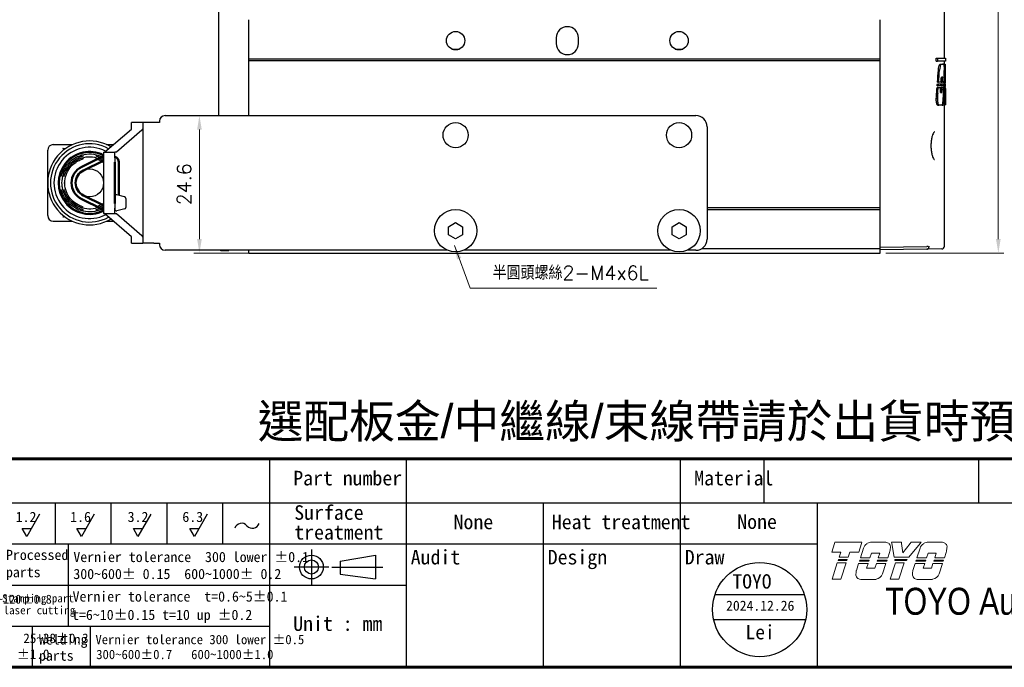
# Model space of a CAD drawing. Header units: millimetres. Extents: x 399 to 6233, y -1870 to 1602.
# Tile 666 of 711: x 5938 to 6114, y 98 to 214. Entities that reach past the tile are written whole.
import ezdxf
from ezdxf.enums import TextEntityAlignment as Align

# ---------------------------------------------------------------- set-up
doc = ezdxf.new("R2010")
doc.units = ezdxf.units.MM
doc.linetypes.add('SLD-實線', pattern=[0])
for name, color, linetype, lineweight in [('AM_0', 7, 'Continuous', 50), ('AM_5', 3, 'Continuous', 25), ('可見 (ISO)', 7, 'Continuous', 25)]:
    doc.layers.add(name, color=color, linetype=linetype, lineweight=lineweight)
doc.layers.add('BORDER', color=7, linetype='Continuous')
doc.layers.add('圖框', color=7, linetype='SLD-實線')
doc.styles.add('SEACAD_arial_ttf', font='arial.ttf', dxfattribs={"height": 0.2})
doc.styles.get("Standard").update_dxf_attribs({"font": 'arial.ttf'})
doc.styles.add('尺寸標註', font='romans.shx', dxfattribs={"bigfont": 'CHINESET.SHX'})
doc.styles.add('標題欄', font='txt')
doc.dimstyles.new('CNS1', dxfattribs={"dimtxt": 2.5, "dimasz": 2.5, "dimexe": 1, "dimexo": 1, "dimgap": 1.5, "dimtad": 1, "dimtoh": 1, "dimdec": 1, "dimdsep": 46, "dimtxsty": '尺寸標註', "dimcen": 0, "dimclrd": 2, "dimclre": 2, "dimclrt": 1, "dimadec": 0, "dimazin": 2, "dimtp": 0.1, "dimtm": 0.1, "dimtfac": 0.71, "dimtdec": 1, "dimtmove": 0, "dimatfit": 0, "dimfxl": 0, "dimlwd": 13, "dimlwe": 13, "dimarcsym": 0})
doc.dimstyles.new('CNS1$0', dxfattribs={"dimtxt": 2.5, "dimasz": 2.5, "dimexe": 1, "dimexo": 1, "dimgap": 1.5, "dimtad": 1, "dimtoh": 1, "dimdec": 1, "dimdsep": 46, "dimtxsty": '尺寸標註', "dimcen": 0, "dimclrd": 2, "dimclre": 2, "dimclrt": 1, "dimadec": 0, "dimazin": 2, "dimtp": 0.1, "dimtm": 0.1, "dimtfac": 0.71, "dimtdec": 1, "dimtmove": 0, "dimatfit": 0, "dimfxl": 0, "dimlwd": 13, "dimlwe": 13, "dimarcsym": 0})

# ---------------------------------------------------------------- blocks, each defined once
blk = doc.blocks.new('A4-英文圖框-橫式')
at = {"layer": 'BORDER', "color": 123, "linetype": 'Continuous', "lineweight": 60, "ltscale": 25.4}
blk.add_line((2151.7, -57.78), (2549.79, -57.78), dxfattribs=at)
at = {"layer": 'BORDER', "color": 60, "linetype": 'Continuous', "ltscale": 25.4}
for p, q in [((2364.21, -57.78), (2364.21, -95.06)), ((2388.73, -65.63), (2388.73, -57.78)), ((2437.78, -65.63), (2437.78, -57.78)), ((2452.78, -65.63), (2452.78, -57.78)), ((2491.17, -65.63), (2491.17, -57.78)), ((2151.7, -65.63), (2549.79, -65.63)), ((2325.82, -65.63), (2325.82, -72.99)), ((2335.82, -65.63), (2335.82, -72.99)), ((2345.82, -65.63), (2345.82, -72.99)), ((2355.82, -65.63), (2355.82, -72.99)), ((2364.21, -65.63), (2364.21, -95.06)), ((2364.22, -65.63), (2364.22, -72.99)), ((2364.22, -65.63), (2364.22, -72.99)), ((2388.73, -95.06), (2388.73, -65.63)), ((2413.26, -95.06), (2413.26, -65.63)), ((2437.78, -95.06), (2437.78, -65.63)), ((2462.31, -95.06), (2462.31, -65.63)), ((2151.7, -72.99), (2364.21, -72.99)), ((2328.19, -72.99), (2328.19, -80.35)), ((2364.21, -72.99), (2462.31, -72.99)), ((2151.7, -80.35), (2364.21, -80.35)), ((2328.19, -80.35), (2328.19, -87.7)), ((2364.21, -80.35), (2388.73, -80.35)), ((2151.7, -87.7), (2364.21, -87.7)), ((2321.74, -87.7), (2321.74, -95.06)), ((2332.11, -87.7), (2332.11, -95.06)), ((2364.21, -95.06), (2549.79, -95.06))]:
    blk.add_line(p, q, dxfattribs=at)
at = {"layer": 'BORDER', "color": 2, "linetype": 'Continuous', "ltscale": 25.4}
for p, q in [((2323.06, -67.68), (2320.77, -71.65)), ((2332.82, -67.68), (2330.53, -71.65)), ((2342.95, -67.68), (2340.66, -71.65)), ((2353.07, -67.68), (2350.78, -71.65)), ((2320.77, -71.65), (2319.94, -70.22)), ((2319.94, -70.22), (2321.59, -70.22)), ((2330.53, -71.65), (2329.7, -70.22)), ((2329.7, -70.22), (2331.35, -70.22)), ((2340.66, -71.65), (2339.84, -70.22)), ((2339.84, -70.22), (2341.48, -70.22)), ((2350.78, -71.65), (2349.96, -70.22)), ((2349.96, -70.22), (2351.61, -70.22))]:
    blk.add_line(p, q, dxfattribs=at)
at = {"layer": 'BORDER', "color": 4, "linetype": 'Continuous', "ltscale": 25.4}
for p, q in [((2371.71, -74.01), (2371.71, -80.23)), ((2374.82, -77.12), (2368.6, -77.12)), ((2375.39, -77.12), (2384.51, -77.12))]:
    blk.add_line(p, q, dxfattribs=at)
at = {"layer": 'BORDER', "color": 7, "linetype": 'Continuous', "ltscale": 25.4}
for p, q in [((2376.83, -76.06), (2383.16, -74.99)), ((2383.16, -74.99), (2383.16, -79.24)), ((2376.83, -76.06), (2376.83, -78.37)), ((2376.83, -78.37), (2383.16, -79.24))]:
    blk.add_line(p, q, dxfattribs=at)
at = {"layer": 'BORDER', "color": 123, "linetype": 'Continuous', "lineweight": 60, "ltscale": 25.4}
blk.add_lwpolyline([(2151.7, 188.79), (2555.09, 188.79), (2555.09, -95.06), (2151.7, -95.06)], close=True, dxfattribs=at)
at = {"layer": 'BORDER', "color": 7, "linetype": 'Continuous', "ltscale": 25.4}
for radius in [2.13, 1.26]:
    blk.add_circle((2371.71, -77.12), radius, dxfattribs=at)
at = {"layer": 'BORDER', "color": 2, "linetype": 'Continuous', "ltscale": 25.4}
for centre, start, end in [((2359.2, -70.55), 39.8056, 162.5792), ((2361.14, -68.94), 219.8056, 342.5792)]:
    blk.add_arc(centre, 1.26, start, end, dxfattribs=at)
at = {"layer": '可見 (ISO)', "lineweight": 5}
for p, q in [((2464.86, -74.45), (2465.34, -72.94)), ((2465.42, -72.7), (2465.34, -72.94)), ((2465.42, -72.7), (2470.26, -72.7)), ((2470.18, -72.94), (2469.69, -74.45)), ((2469.97, -75.48), (2470.53, -73.73)), ((2470.18, -72.94), (2470.26, -72.7)), ((2471.8, -72.7), (2474.55, -72.7)), ((2475.55, -72.7), (2475.59, -72.94)), ((2475.55, -72.7), (2477.31, -72.7)), ((2476.04, -75.35), (2475.59, -72.94)), ((2477.34, -72.94), (2477.31, -72.7)), ((2477.34, -72.94), (2477.59, -74.57)), ((2477.59, -74.57), (2478.86, -72.94)), ((2480.66, -72.94), (2478.67, -75.35)), ((2479.05, -72.7), (2478.86, -72.94)), ((2479.05, -72.7), (2480.86, -72.7)), ((2480.09, -75.48), (2480.65, -73.73)), ((2480.66, -72.94), (2480.86, -72.7)), ((2481.92, -72.7), (2484.68, -72.7)), ((2466.49, -74.45), (2464.86, -74.45)), ((2465.99, -75.96), (2466.06, -75.75)), ((2466.06, -75.75), (2467.62, -75.75)), ((2466.2, -75.35), (2466.49, -74.45)), ((2467.77, -75.35), (2466.2, -75.35)), ((2467.62, -75.75), (2467.55, -75.96)), ((2468.06, -74.45), (2467.77, -75.35)), ((2469.69, -74.45), (2468.06, -74.45)), ((2471.69, -75.48), (2469.97, -75.48)), ((2471.95, -74.66), (2471.69, -75.48)), ((2473.43, -74.66), (2471.95, -74.66)), ((2473.17, -75.48), (2473.43, -74.66)), ((2474.89, -75.48), (2473.17, -75.48)), ((2475.2, -74.5), (2474.89, -75.48)), ((2478.67, -75.35), (2476.04, -75.35)), ((2476.16, -75.96), (2476.12, -75.75)), ((2476.12, -75.75), (2478.35, -75.75)), ((2478.35, -75.75), (2478.18, -75.96)), ((2481.81, -75.48), (2480.09, -75.48)), ((2482.08, -74.66), (2481.81, -75.48)), ((2483.55, -74.66), (2482.08, -74.66)), ((2483.29, -75.48), (2483.55, -74.66)), ((2485.01, -75.48), (2483.29, -75.48)), ((2485.33, -74.5), (2485.01, -75.48)), ((2464.9, -79.28), (2465.84, -76.38)), ((2465.84, -76.38), (2467.4, -76.38)), ((2467.55, -75.96), (2465.99, -75.96)), ((2467.4, -76.38), (2466.47, -79.28)), ((2469.25, -77.77), (2469.66, -76.5)), ((2469.66, -76.5), (2471.36, -76.5)), ((2469.79, -76.08), (2469.86, -75.88)), ((2471.49, -76.08), (2469.79, -76.08)), ((2469.86, -75.88), (2471.56, -75.88)), ((2471.36, -76.5), (2471.09, -77.31)), ((2471.09, -77.31), (2472.57, -77.31)), ((2471.56, -75.88), (2471.49, -76.08)), ((2472.57, -77.31), (2472.83, -76.5)), ((2472.83, -76.5), (2474.53, -76.5)), ((2472.99, -76.08), (2473.06, -75.88)), ((2474.69, -76.08), (2472.99, -76.08)), ((2473.06, -75.88), (2474.76, -75.88)), ((2474.53, -76.5), (2473.94, -78.35)), ((2474.76, -75.88), (2474.69, -76.08)), ((2475.3, -79.28), (2476.23, -76.38)), ((2478.18, -75.96), (2476.16, -75.96)), ((2476.23, -76.38), (2477.8, -76.38)), ((2477.8, -76.38), (2476.87, -79.28)), ((2479.37, -77.77), (2479.78, -76.5)), ((2479.78, -76.5), (2481.48, -76.5)), ((2479.92, -76.08), (2479.98, -75.88)), ((2481.61, -76.08), (2479.92, -76.08)), ((2479.98, -75.88), (2481.68, -75.88)), ((2481.48, -76.5), (2481.22, -77.31)), ((2481.22, -77.31), (2482.69, -77.31)), ((2481.68, -75.88), (2481.61, -76.08)), ((2482.69, -77.31), (2482.95, -76.5)), ((2482.95, -76.5), (2484.65, -76.5)), ((2483.11, -76.08), (2483.18, -75.88)), ((2484.81, -76.08), (2483.11, -76.08)), ((2483.18, -75.88), (2484.88, -75.88)), ((2484.65, -76.5), (2484.06, -78.35)), ((2484.88, -75.88), (2484.81, -76.08)), ((2466.47, -79.28), (2464.9, -79.28)), ((2476.87, -79.28), (2475.3, -79.28)), ((2472.78, -79.33), (2470.03, -79.33)), ((2482.91, -79.33), (2480.15, -79.33))]:
    blk.add_line(p, q, dxfattribs=at)
for centre, radius, start, end in [((2471.99, -74.24), 1.55, 123.3001, 160.8894), ((2474.52, -73.55), 0.85, 349.7215, 45.5037), ((2469.75, -73.08), 5.64, 345.4024, 353.6243), ((2482.12, -74.24), 1.55, 123.3001, 160.8894), ((2484.64, -73.55), 0.85, 349.7215, 45.5037), ((2479.87, -73.08), 5.64, 345.4024, 353.6243), ((2470.02, -78.48), 0.85, 172.7215, 270.3361), ((2474.81, -78.7), 5.64, 170.4732, 176.6243), ((2472.48, -77.8), 1.55, 281.1769, 339.4117), ((2484.93, -78.7), 5.64, 170.4732, 176.6243), ((2480.15, -78.48), 0.85, 172.7215, 270.3361), ((2482.61, -77.8), 1.55, 281.1769, 339.4117)]:
    blk.add_arc(centre, radius, start, end, dxfattribs=at)
for points, knots in [([(2471.14, -72.94), (2471.22, -72.89), (2471.31, -72.84), (2471.53, -72.75), (2471.66, -72.72), (2471.8, -72.7)], [0.7632588, 0.7632588, 0.7632588, 0.7632588, 0.8183582, 0.8183582, 0.8969132, 0.8969132, 0.8969132, 0.8969132]), ([(2475.11, -72.94), (2475.04, -72.87), (2474.94, -72.81), (2474.75, -72.73), (2474.65, -72.71), (2474.55, -72.7)], [0.3846511, 0.3846511, 0.3846511, 0.3846511, 0.4469665, 0.4469665, 0.5029651, 0.5029651, 0.5029651, 0.5029651]), ([(2481.26, -72.94), (2481.34, -72.89), (2481.43, -72.84), (2481.65, -72.75), (2481.79, -72.72), (2481.92, -72.7)], [0.7632591, 0.7632591, 0.7632591, 0.7632591, 0.8183584, 0.8183584, 0.8969135, 0.8969135, 0.8969135, 0.8969135]), ([(2485.23, -72.94), (2485.16, -72.87), (2485.06, -72.81), (2484.87, -72.73), (2484.77, -72.71), (2484.68, -72.7)], [0.3846512, 0.3846512, 0.3846512, 0.3846512, 0.4469719, 0.4469719, 0.5029651, 0.5029651, 0.5029651, 0.5029651])]:
    blk.add_open_spline(points, degree=3, knots=knots, dxfattribs=at)
at = {"layer": 'BORDER', "color": 7, "linetype": 'Continuous', "ltscale": 25.4, "style": 'SEACAD_arial_ttf', "width": 0.8}
blk.add_text('TOYO Automation Co., Ltd.', height=4.8353, dxfattribs=at).set_placement((2474.42, -80.83), align=Align.TOP_LEFT)
at = {"layer": '圖框', "style": '標題欄'}
for s, height, p in [('Part number', 2.6053, (2368.46, -59.91)), (' Material', 2.605, (2438.46, -59.91)), ('Surface', 2.605, (2368.64, -66.07)), ('1.2', 1.824, (2318.77, -67.24)), ('1.6', 1.824, (2328.53, -67.24)), ('3.2', 1.824, (2338.81, -67.24)), ('6.3', 1.824, (2348.61, -67.24)), ('Heat treatment', 2.6053, (2414.74, -67.75)), ('treatment', 2.605, (2368.64, -69.6)), ('Processed', 1.824, (2317.04, -74.04)), ('Audit', 2.605, (2389.49, -74.05)), ('Design', 2.605, (2414.01, -74.05)), ('Vernier tolerance  300 lower %%P0.1', 1.8237, (2329.1, -74.41)), ('Draw', 2.605, (2438.54, -74.05)), ('parts', 1.824, (2317.04, -77.12)), ('300~600%%P 0.15  600~1000%%P 0.2', 1.8237, (2329.1, -77.45)), ('Vernier tolerance 6 lower %%P0.3  6~30%%P0.5  30~120%%P0.8', 1.6062, (2265.15, -82.07)), ('Stamping part', 1.4514, (2316.36, -81.99)), ('Vernier tolerance  t=0.6~5%%P0.1', 1.8237, (2328.96, -81.48)), ('laser cutting', 1.4514, (2316.61, -84.12)), ('t=6~10%%P0.15 t=10 up %%P0.2', 1.8237, (2328.87, -84.76)), ('Unit : mm', 2.605, (2368.45, -85.94)), ('Vernier tolerance 10 lower %%P0.2  10~25%%P0.25  25~38%%P0.3', 1.7169, (2265.25, -89.01)), ('Welding', 1.824, (2322.95, -89.17)), ('Vernier tolerance 300 lower %%P0.5  ', 1.6654, (2333.05, -89.26)), ('38~50%%P0.5  50~100%%P0.6  100~180%%P0.8  180 up %%P1.0', 1.7169, (2265.25, -91.86)), ('parts', 1.824, (2322.95, -92.06)), ('300~600%%P0.7   600~1000%%P1.0', 1.6654, (2333.19, -91.93))]:
    blk.add_text(s, height=height, dxfattribs=at).set_placement(p, align=Align.TOP_LEFT)
blk = doc.blocks.new('*D357')
at = {"layer": 'AM_5', "color": 2, "lineweight": 13}
for p, q in [((6066.06, 272.84), (6114.04, 272.84)), ((6113.04, 270.34), (6113.04, 174.84)), ((6092.9, 172.34), (6114.04, 172.34))]:
    blk.add_line(p, q, dxfattribs=at)
at = {"layer": 'AM_5', "color": 2, "lineweight": -2}
for points in [[(6112.62, 270.34), (6113.46, 270.34), (6113.04, 272.84)], [(6112.62, 174.84), (6113.46, 174.84), (6113.04, 172.34)]]:
    blk.add_solid(points, dxfattribs=at)
at = {"layer": 'Defpoints', "color": 0, "lineweight": -2}
for p in [(6065.06, 272.84), (6091.9, 172.34), (6113.04, 172.34)]:
    blk.add_point(p, dxfattribs=at)
at = {"layer": 'AM_5', "color": 1, "insert": (6110.29, 222.59), "char_height": 2.5, "attachment_point": 5, "rotation": 90, "style": '尺寸標註'}
blk.add_mtext('100.5', dxfattribs=at)
blk = doc.blocks.new('*D358')
at = {"layer": 'AM_5', "color": 2, "lineweight": 13}
for p, q in [((5972.45, 196.94), (5969.04, 196.94)), ((5970.04, 194.44), (5970.04, 174.84)), ((5979.04, 172.34), (5969.04, 172.34))]:
    blk.add_line(p, q, dxfattribs=at)
at = {"layer": 'AM_5', "color": 2, "lineweight": -2}
for points in [[(5969.63, 194.44), (5970.46, 194.44), (5970.04, 196.94)], [(5969.63, 174.84), (5970.46, 174.84), (5970.04, 172.34)]]:
    blk.add_solid(points, dxfattribs=at)
at = {"layer": 'Defpoints', "color": 0, "lineweight": -2}
for p in [(5973.45, 196.94), (5970.04, 172.34), (5980.04, 172.34)]:
    blk.add_point(p, dxfattribs=at)
at = {"layer": 'AM_5', "color": 1, "insert": (5967.29, 184.64), "char_height": 2.5, "attachment_point": 5, "rotation": 90, "style": '尺寸標註'}
blk.add_mtext('24.6', dxfattribs=at)

msp = doc.modelspace()

# ---------------------------------------------------------------- linework, layer by layer
for p, q in [((5954.89, 182.458), (5954.89, 180.168)), ((5954.89, 182.415), (5954.89, 180.211)), ((5956.649, 182.407), (5955.249, 182.752)), ((5956.89, 182.113), (5956.89, 180.513)), ((5956.674, 180.225), (5955.274, 179.88))]:
    msp.add_line(p, q)
at = {"color": 1}
for p, q in [((6062.339, 111.245), (6078.309, 111.245)), ((6062.085, 106.785), (6078.563, 106.785))]:
    msp.add_line(p, q, dxfattribs=at)
msp.add_circle((6070.324, 108.553), 8.427, dxfattribs=at)
for centre, start, end in [((5955.19, 182.458), 78.69007, 180), ((5956.59, 182.113), 0, 78.69007), ((5955.19, 180.168), 180, 286.32064), ((5956.59, 180.513), 286.32064, 0)]:
    msp.add_arc(centre, 0.3, start, end)
at = {"layer": 'AM_0'}
for p, q in [((5952.574, 189.536), (5948.971, 187.784)), ((5952.827, 188.858), (5949.285, 187.137)), ((5954.889, 182.663), (5954.889, 188.588)), ((5955.609, 182.663), (5955.609, 188.588)), ((5954.889, 181.188), (5954.889, 188.445)), ((5952.512, 180.271), (5948.971, 181.992)), ((5952.827, 180.918), (5949.285, 182.64)), ((5954.89, 180.888), (5954.889, 180.888)), ((5954.889, 180.168), (5954.89, 180.168))]:
    msp.add_line(p, q, dxfattribs=at)
for centre, radius, start, end in [((5952.958, 188.588), 1.02, 93.88182, 115.92463), ((5952.958, 188.588), 0.3, 103.30741, 115.92463), ((5954.589, 188.588), 1.02, 0, 72.89536), ((5950.378, 184.888), 3.22, 115.92463, 244.07537), ((5950.378, 184.888), 2.5, 115.92463, 244.07537), ((5952.958, 181.188), 1.02, 244.07537, 266.11818), ((5952.958, 181.188), 0.3, 244.07537, 256.69259)]:
    msp.add_arc(centre, radius, start, end, dxfattribs=at)
at = {"layer": '可見 (ISO)'}
for p, q in [((5973.448, 232.174), (5973.448, 196.938)), ((6103.398, 207.195), (6103.398, 231.896)), ((5978.898, 207.088), (5978.898, 214.088)), ((6091.898, 207.088), (6091.898, 214.088)), ((6033.898, 210.838), (6033.898, 209.838)), ((6037.898, 209.838), (6037.898, 210.838)), ((5978.898, 206.788), (5978.898, 207.088)), ((5978.898, 207.088), (6091.898, 207.088)), ((5978.898, 196.938), (5978.898, 206.788)), ((5978.898, 206.788), (6091.898, 206.788)), ((6091.898, 206.788), (6091.898, 207.088)), ((6091.898, 180.46), (6091.898, 206.788)), ((6101.933, 207.221), (6102.14, 207.217)), ((6101.933, 206.659), (6101.933, 207.221)), ((6101.933, 206.659), (6102.14, 206.662)), ((6102.14, 207.217), (6103.598, 207.192)), ((6102.14, 207.217), (6102.14, 206.662)), ((6103.598, 206.688), (6102.14, 206.662)), ((6103.398, 206.074), (6103.398, 206.684)), ((6103.598, 207.192), (6103.598, 206.688)), ((6102.31, 205.035), (6102.516, 205.033)), ((6102.582, 206.142), (6102.786, 206.138)), ((6102.786, 206.138), (6103.254, 206.13)), ((6103.255, 206.13), (6103.054, 206.134)), ((6103.35, 206.075), (6103.55, 206.071)), ((6103.398, 206.128), (6103.537, 206.125)), ((6103.55, 206.071), (6103.598, 206.071)), ((6102.153, 202.924), (6102.36, 202.927)), ((6102.787, 202.935), (6102.36, 202.927)), ((6102.837, 202.936), (6103.04, 202.939)), ((6103.084, 203.819), (6102.841, 203.815)), ((6103.308, 202.944), (6103.04, 202.939)), ((6103.29, 202.806), (6103.49, 202.81)), ((6103.398, 202.476), (6103.398, 202.808)), ((6103.579, 202.811), (6103.49, 202.81)), ((6103.581, 202.949), (6103.597, 202.949)), ((6102.072, 201.979), (6102.279, 201.976)), ((6102.093, 202.243), (6102.3, 202.247)), ((6102.124, 202.635), (6102.331, 202.632)), ((6102.279, 201.976), (6102.727, 201.968)), ((6102.74, 202.255), (6102.3, 202.247)), ((6102.331, 202.632), (6102.763, 202.624)), ((6102.67, 201.082), (6102.941, 201.077)), ((6102.786, 201.967), (6102.989, 201.963)), ((6102.801, 202.256), (6103.005, 202.259)), ((6102.821, 202.623), (6103.024, 202.619)), ((6102.989, 201.963), (6103.273, 201.959)), ((6103.282, 202.264), (6103.005, 202.259)), ((6103.024, 202.619), (6103.295, 202.615)), ((6103.241, 202.126), (6103.442, 202.13)), ((6103.268, 201.821), (6103.421, 201.819)), ((6103.29, 202.477), (6103.465, 202.474)), ((6103.398, 202.613), (6103.598, 202.609)), ((6103.398, 201.819), (6103.398, 202.129)), ((6103.398, 201.956), (6103.598, 201.953)), ((6103.421, 201.819), (6103.585, 201.816)), ((6103.583, 202.132), (6103.442, 202.13)), ((6103.465, 202.474), (6103.582, 202.472)), ((6103.583, 202.269), (6103.598, 202.27)), ((6103.598, 201.802), (6103.598, 198.964)), ((6101.939, 199.984), (6102.147, 199.984)), ((6101.981, 200.857), (6102.188, 200.856)), ((6103.589, 200.849), (6103.597, 200.849)), ((6103.592, 199.98), (6103.596, 199.98)), ((6102.174, 198.806), (6102.379, 198.809)), ((6102.978, 198.82), (6102.379, 198.809)), ((6102.978, 198.82), (6103.134, 198.822)), ((6103.388, 198.827), (6103.134, 198.822)), ((6103.388, 198.827), (6103.526, 198.829)), ((6103.398, 173.58), (6103.398, 198.827)), ((6103.595, 198.831), (6103.526, 198.829)), ((6103.595, 198.831), (6103.596, 198.831)), ((5959.898, 195.69), (5957.898, 195.69)), ((5957.898, 194.58), (5957.898, 195.69)), ((5961.898, 195.69), (5959.898, 195.69)), ((5959.898, 195.69), (5959.898, 194.58)), ((5962.898, 195.69), (5961.898, 195.69)), ((5962.898, 195.938), (5962.898, 195.69)), ((5963.898, 196.938), (6058.898, 196.938)), ((5953.039, 190.388), (5957.868, 194.527)), ((5959.748, 194.313), (5955.168, 190.388)), ((5959.898, 194.58), (5959.898, 175.196)), ((6060.898, 194.938), (6060.898, 174.838)), ((5942.878, 188.084), (5942.878, 190.738)), ((5943.878, 191.738), (5947.324, 191.738)), ((5952.889, 190.388), (5954.889, 190.388)), ((5952.889, 190.388), (5952.889, 189.388)), ((5953.432, 191.738), (5954.615, 191.738)), ((5954.889, 189.388), (5954.889, 190.388)), ((5954.919, 190.388), (5954.889, 190.388)), ((5955.168, 190.388), (5954.919, 190.388)), ((5949.194, 189.593), (5949.194, 189.593)), ((5951.503, 189.737), (5951.503, 189.737)), ((5951.514, 189.221), (5951.514, 189.221)), ((5951.563, 189.593), (5951.563, 189.593)), ((5952.889, 189.388), (5952.889, 180.388)), ((5954.889, 189.388), (5954.889, 180.388)), ((5942.878, 184.888), (5942.878, 188.084)), ((5945.433, 186.138), (5945.433, 186.138)), ((5945.799, 186.082), (5945.799, 186.082)), ((5945.279, 184.888), (5945.442, 184.888)), ((5945.433, 183.638), (5945.433, 183.638)), ((5945.779, 184.888), (5945.941, 184.888)), ((5945.941, 184.888), (5945.941, 184.888)), ((5942.878, 179.038), (5942.878, 181.693)), ((5949.194, 180.184), (5949.194, 180.184)), ((5949.243, 180.556), (5949.243, 180.556)), ((5949.254, 180.041), (5949.254, 180.041)), ((5951.563, 180.184), (5951.563, 180.184)), ((5952.889, 180.388), (5952.889, 179.388)), ((5954.889, 179.388), (5954.889, 180.388)), ((6060.898, 180.46), (6091.898, 180.46)), ((6060.898, 180.16), (6091.898, 180.16)), ((6091.898, 180.16), (6091.898, 180.46)), ((6091.898, 173.16), (6091.898, 180.16)), ((5943.878, 178.038), (5947.324, 178.038)), ((5952.889, 179.388), (5954.889, 179.388)), ((5957.868, 175.25), (5953.039, 179.388)), ((5953.432, 178.038), (5954.615, 178.038)), ((5954.889, 179.388), (5954.919, 179.388)), ((5954.919, 179.388), (5955.168, 179.388)), ((5955.168, 179.388), (5959.748, 175.463)), ((6014.648, 177.06), (6015.898, 177.782)), ((6014.648, 175.617), (6014.648, 177.06)), ((6015.898, 177.782), (6017.148, 177.06)), ((6017.148, 177.06), (6017.148, 175.617)), ((6054.648, 177.06), (6055.898, 177.782)), ((6054.648, 175.617), (6054.648, 177.06)), ((6055.898, 177.782), (6057.148, 177.06)), ((6057.148, 177.06), (6057.148, 175.617)), ((5957.898, 174.086), (5957.898, 175.196)), ((5959.898, 175.196), (5959.898, 174.086)), ((6015.898, 174.895), (6014.648, 175.617)), ((6017.148, 175.617), (6015.898, 174.895)), ((6055.898, 174.895), (6054.648, 175.617)), ((6057.148, 175.617), (6055.898, 174.895)), ((5957.898, 174.086), (5959.898, 174.086)), ((5961.898, 174.086), (5959.898, 174.086)), ((5961.898, 174.086), (5962.898, 174.086)), ((5962.898, 174.086), (5962.898, 173.838)), ((6014.418, 172.838), (5963.898, 172.838)), ((5973.957, 172.802), (5975.289, 172.825)), ((5976.034, 172.838), (5975.289, 172.825)), ((5978.898, 172.338), (5978.898, 172.838)), ((6054.418, 172.838), (6017.378, 172.838)), ((6058.898, 172.838), (6057.378, 172.838)), ((6059.987, 173.16), (6091.898, 173.16)), ((6091.898, 173.388), (6100.24, 173.534)), ((6091.898, 172.338), (6091.898, 173.16)), ((6100.24, 173.034), (6091.898, 172.888)), ((6102.907, 173.08), (6100.24, 173.034)), ((5978.898, 172.338), (6091.898, 172.338))]:
    msp.add_line(p, q, dxfattribs=at)
for centre, radius in [((6015.898, 210.338), 1.65), ((6055.898, 210.338), 1.65), ((6015.898, 193.438), 2.25), ((6055.898, 193.438), 2.25), ((5950.378, 184.888), 2.5), ((6015.898, 176.338), 3.8), ((6055.898, 176.338), 3.8)]:
    msp.add_circle(centre, radius, dxfattribs=at)
for centre, radius, start, end in [((6035.898, 210.838), 2, 0, 180), ((6035.898, 209.838), 2, 180, 0), ((5963.898, 195.938), 1, 90, 180), ((6058.898, 194.938), 2, 0, 90), ((5950.378, 184.888), 7.5, 59.6197, 300.3803), ((5943.878, 190.738), 1, 90, 180), ((5950.378, 184.888), 7, 61.03673, 298.96327), ((5950.378, 184.888), 6.375, 63.14492, 296.85508), ((5950.378, 184.888), 5.625, 63.49488, 296.50512), ((5950.378, 184.888), 5.5, 62.84363, 297.15637), ((5950.378, 184.888), 5.45, 62.57366, 297.42634), ((5943.878, 179.038), 1, 180, 270), ((6058.898, 174.838), 2, 270, 0), ((5963.898, 173.838), 1, 180, 270), ((5973.948, 173.302), 0.5, 248.02499, 271), ((6102.898, 173.58), 0.5, 271, 0)]:
    msp.add_arc(centre, radius, start, end, dxfattribs=at)
for centre, major_axis, ratio, start_param, end_param in [((5653.846, 236.584), (448.848, -25.582), 0.9518055, 6.2642646, 6.269211), ((5651.749, 236.6), (451.143, -25.713), 0.9518055, 6.2646368, 6.2695467), ((5619.341, 215.148), (483.347, -27.549), 0.9518055, 0.0393822, 0.0401218), ((5617.391, 215.149), (485.493, -27.671), 0.9518055, 0.0331525, 0.0402002), ((5613.615, 204.309), (489.264, 27.886), 0.9518055, 6.220164, 6.2271504), ((5639.373, 226.275), (463.541, 26.206), 0.9509983, 6.1709308, 6.1729261), ((5642.346, 226.865), (460.377, -26.027), 0.9509983, 0.0047919, 0.0068007), ((5640.361, 226.87), (462.559, -26.151), 0.9509983, 0.0050445, 0.0070438), ((5619.341, 215.148), (483.347, -27.549), 0.9518055, 0.0330276, 0.0333259), ((5618.883, 216.294), (484.002, 27.586), 0.9518055, 6.1944423, 6.1975194), ((5613.61, 204.329), (489.269, -27.886), 0.9518055, 0.056853, 0.0597896), ((5659.864, 236.22), (442.823, -25.239), 0.9518055, 6.2591446, 6.2618121), ((6057.646, 238.182), (0.939, -140.965), 0.3244934, 1.3108457, 1.3137183), ((5657.75, 236.24), (445.134, -25.371), 0.9518055, 6.2595327, 6.2621801), ((6057.65, 238.179), (0.942, -141.575), 0.3244814, 1.3120323, 1.3148391), ((5634.753, 226.345), (468.136, 26.682), 0.9518055, 6.166747, 6.1687355), ((5637.866, 226.927), (464.835, -26.494), 0.9518055, 0.0014634, 0.0034665), ((6057.66, 226.934), (-0.944, -141.56), 0.3244486, 1.3977275, 1.400376), ((6057.645, 227.506), (0.939, -140.968), 0.3244996, 1.3885418, 1.3911888), ((5635.843, 226.933), (467.055, -26.62), 0.9518055, 0.0017179, 0.0037115), ((6057.649, 227.504), (0.942, -141.578), 0.3244867, 1.3893688, 1.3919531), ((6057.648, 207.946), (3.277, -55.497), 0.8258607, 1.35713, 1.4115738), ((5621.266, 216.155), (481.621, 27.45), 0.9518055, 6.1881585, 6.1924571), ((5991.23, 207.946), (112.142, -3.079), 0.7718093, 6.251493, 6.2530846), ((6057.644, 216.266), (-0.942, -141.585), 0.3245038, 1.4739034, 1.4763909), ((6057.648, 207.982), (3.21, -55.748), 0.8222369, 1.4184305, 1.4246401), ((6057.611, 200.432), (-0.855, 223.309), 0.2058993, 4.719215, 4.7207387), ((4742.549, 200.232), (1355.156, -128.728), 0.9828225, 0.0953049, 0.0975359), ((6057.648, 204.421), (0.94, -142.854), 0.3215892, 1.5436738, 1.5514016), ((6057.648, 204.4), (0.942, -141.578), 0.3244874, 1.5535872, 1.555987), ((5982.86, 203.137), (120.708, 3.42), 0.7876167, 6.2019079, 6.2223186), ((4097.108, 176.734), (1993.466, 230.921), 0.9884314, 6.1776604, 6.1786373), ((5957.398, 194.58), (0.5, 0), 0.3119476, 5.9341195, 6.2831853), ((5957.398, 194.58), (-2.5, 0), 0.3119476, 2.7925268, 3.1415927), ((5957.398, 175.196), (-0.5, 0), 0.3119476, 3.1415927, 3.4906585), ((5957.398, 175.196), (2.5, 0), 0.3119476, 0, 0.3490659), ((6100.232, 173.034), (-0.355, -0.365), 0.9656926, 3.0494191, 3.9139005), ((6100.23, 173.532), (-0.411, -0.41), 0.7015402, 1.8431816, 2.186584)]:
    msp.add_ellipse(centre, major_axis=major_axis, ratio=ratio, start_param=start_param, end_param=end_param, dxfattribs=at)
for points in [[(6015.211, 208.838), (6015.898, 208.838), (6016.586, 208.838)], [(6055.211, 208.838), (6055.898, 208.838), (6056.586, 208.838)]]:
    msp.add_rational_spline(points, [3.64171346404, 4.00588481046, 3.64171346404], degree=2, dxfattribs=at)
for points, knots in [([(6102.31, 205.035), (6102.312, 205.053), (6102.313, 205.071), (6102.335, 205.305), (6102.364, 205.502), (6102.431, 205.814), (6102.472, 205.95), (6102.537, 206.086), (6102.56, 206.119), (6102.582, 206.142)], [0.0607615, 0.0607615, 0.0607615, 0.0607615, 0.066323, 0.066323, 0.13264601, 0.13264601, 0.20024195, 0.20024195, 0.23464923, 0.23464923, 0.23464923, 0.23464923]), ([(6102.786, 206.138), (6102.764, 206.116), (6102.741, 206.082), (6102.676, 205.947), (6102.635, 205.811), (6102.569, 205.499), (6102.54, 205.303), (6102.519, 205.07), (6102.517, 205.052), (6102.516, 205.033)], [-0.76669311, -0.76669311, -0.76669311, -0.76669311, -0.73239645, -0.73239645, -0.66495026, -0.66495026, -0.5987622, -0.5987622, -0.59321868, -0.59321868, -0.59321868, -0.59321868]), ([(6103.254, 206.13), (6103.255, 206.13), (6103.255, 206.13), (6103.27, 206.13), (6103.286, 206.105), (6103.314, 206.004), (6103.326, 205.928), (6103.345, 205.753), (6103.352, 205.643), (6103.363, 205.401), (6103.365, 205.269), (6103.365, 205.146), (6103.365, 205.106), (6103.365, 205.065), (6103.364, 205.024)], [0.44629876, 0.44629876, 0.44629876, 0.44629876, 0.44686073, 0.44686073, 0.48415741, 0.48415741, 0.52145409, 0.52145409, 0.55843519, 0.55843519, 0.5954163, 0.5954163, 0.5954163, 0.60745021, 0.60745021, 0.60745021, 0.60745021]), ([(6102.174, 198.806), (6102.147, 198.811), (6102.118, 198.835), (6102.061, 198.932), (6102.033, 199.01), (6101.988, 199.189), (6101.968, 199.301), (6101.942, 199.547), (6101.935, 199.681), (6101.935, 199.808), (6101.935, 199.866), (6101.937, 199.925), (6101.939, 199.984)], [0.46351097, 0.46351097, 0.46351097, 0.46351097, 0.49796606, 0.49796606, 0.53697547, 0.53697547, 0.57485961, 0.57485961, 0.61274376, 0.61274376, 0.61274376, 0.63009559, 0.63009559, 0.63009559, 0.63009559]), ([(6102.147, 199.984), (6102.144, 199.925), (6102.143, 199.865), (6102.143, 199.682), (6102.149, 199.548), (6102.175, 199.303), (6102.195, 199.191), (6102.239, 199.013), (6102.268, 198.935), (6102.324, 198.839), (6102.353, 198.814), (6102.379, 198.809)], [-0.3225381, -0.3225381, -0.3225381, -0.3225381, -0.30523769, -0.30523769, -0.26748945, -0.26748945, -0.22974121, -0.22974121, -0.19088253, -0.19088253, -0.15656887, -0.15656887, -0.15656887, -0.15656887]), ([(6102.978, 198.82), (6103.003, 198.84), (6103.028, 198.88), (6103.085, 199.031), (6103.114, 199.167), (6103.158, 199.479), (6103.176, 199.674), (6103.19, 199.921), (6103.192, 199.953), (6103.193, 199.986)], [-0.24346486, -0.24346486, -0.24346486, -0.24346486, -0.19813155, -0.19813155, -0.13141851, -0.13141851, -0.06570926, -0.06570926, -0.05599622, -0.05599622, -0.05599622, -0.05599622]), ([(6103.596, 199.98), (6103.596, 199.922), (6103.596, 199.864), (6103.596, 199.685), (6103.596, 199.554), (6103.597, 199.313), (6103.598, 199.203), (6103.598, 199.029), (6103.598, 198.954), (6103.598, 198.86), (6103.597, 198.836), (6103.596, 198.831)], [-0.31172057, -0.31172057, -0.31172057, -0.31172057, -0.2948045, -0.2948045, -0.2579612, -0.2579612, -0.2211179, -0.2211179, -0.18427293, -0.18427293, -0.15180652, -0.15180652, -0.15180652, -0.15180652]), ([(6101.593, 194.003), (6101.593, 194.003), (6101.576, 194.001), (6101.492, 193.928), (6101.422, 193.833), (6101.3, 193.58), (6101.243, 193.429), (6101.138, 193.06), (6101.089, 192.831), (6101.016, 192.341), (6100.992, 192.073), (6100.98, 191.739), (6100.979, 191.673), (6100.978, 191.56), (6100.978, 191.511), (6100.98, 191.315), (6100.986, 191.168), (6101.003, 190.91), (6101.014, 190.798), (6101.026, 190.689)], [0.00219978, 0.00219978, 0.00219978, 0.00219978, 0.06504522, 0.06504522, 0.14906437, 0.14906437, 0.22203678, 0.22203678, 0.30383275, 0.30383275, 0.38517008, 0.38517008, 0.40471341, 0.40471341, 0.41936575, 0.41936575, 0.46348354, 0.46348354, 0.49838754, 0.49838754, 0.49838754, 0.49838754]), ([(5946.106, 191.053), (5946.039, 191.006), (5945.961, 190.98), (5945.802, 190.973), (5945.724, 190.986), (5945.633, 191.019), (5945.621, 191.024), (5945.61, 191.028)], [-0.070670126, -0.070670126, -0.070670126, -0.070670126, -0.032952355, -0.032952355, 0, 0, 0.004719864, 0.004719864, 0.004719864, 0.004719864]), ([(6101.026, 190.689), (6101.056, 190.437), (6101.098, 190.197), (6101.2, 189.781), (6101.26, 189.598), (6101.386, 189.307), (6101.455, 189.197), (6101.562, 189.079), (6101.593, 189.074), (6101.593, 189.074)], [0, 0, 0, 0, 0.08090816, 0.08090816, 0.16135105, 0.16135105, 0.24377259, 0.24377259, 0.32297478, 0.32297478, 0.32297478, 0.32297478]), ([(5945.442, 184.889), (5945.442, 185.419), (5945.531, 185.957), (5945.871, 186.967), (5946.129, 187.452), (5946.778, 188.303), (5947.177, 188.68), (5947.857, 189.138), (5948.106, 189.277), (5948.365, 189.393)], [0, 0, 0, 0, 0.15921259, 0.15921259, 0.31979624, 0.31979624, 0.48036655, 0.48036655, 0.56547947, 0.56547947, 0.56547947, 0.56547947]), ([(5945.62, 186.955), (5945.843, 187.465), (5946.152, 187.946), (5946.902, 188.777), (5947.353, 189.137), (5948.335, 189.686), (5948.877, 189.882), (5949.983, 190.087), (5950.56, 190.099), (5951.674, 189.939), (5952.224, 189.765), (5952.781, 189.483), (5952.835, 189.454), (5952.889, 189.425)], [0, 0, 0, 0, 0.16707799, 0.16707799, 0.33577245, 0.33577245, 0.50445121, 0.50445121, 0.67316364, 0.67316364, 0.84189302, 0.84189302, 0.86028497, 0.86028497, 0.86028497, 0.86028497]), ([(5945.941, 184.888), (5945.941, 185.365), (5946.021, 185.849), (5946.327, 186.757), (5946.558, 187.193), (5947.142, 187.959), (5947.501, 188.298), (5948.044, 188.663), (5948.194, 188.752), (5948.348, 188.831)], [0, 0, 0, 0, 0.14320104, 0.14320104, 0.28755049, 0.28755049, 0.43192589, 0.43192589, 0.48388286, 0.48388286, 0.48388286, 0.48388286]), ([(5946.175, 186.964), (5946.398, 187.415), (5946.699, 187.835), (5947.413, 188.552), (5947.836, 188.857), (5948.746, 189.309), (5949.245, 189.463), (5950.252, 189.599), (5950.774, 189.584), (5951.772, 189.39), (5952.261, 189.209), (5952.766, 188.921), (5952.828, 188.884), (5952.889, 188.845)], [0, 0, 0, 0, 0.15108889, 0.15108889, 0.30354236, 0.30354236, 0.45602192, 0.45602192, 0.60853631, 0.60853631, 0.76104126, 0.76104126, 0.78267445, 0.78267445, 0.78267445, 0.78267445]), ([(5948.348, 188.831), (5948.466, 188.892), (5948.588, 188.949), (5948.814, 189.049), (5948.922, 189.093), (5949.052, 189.145), (5949.088, 189.16), (5949.175, 189.195), (5949.22, 189.214), (5949.253, 189.23), (5949.259, 189.234), (5949.259, 189.234)], [0, 0, 0, 0, 0.0398539, 0.0398539, 0.078478, 0.078478, 0.09515563, 0.09515563, 0.12356186, 0.12356186, 0.13513432, 0.13513432, 0.13513432, 0.13513432]), ([(5948.365, 189.393), (5948.479, 189.443), (5948.596, 189.491), (5948.815, 189.577), (5948.92, 189.616), (5949.09, 189.678), (5949.16, 189.703), (5949.227, 189.73), (5949.243, 189.736), (5949.263, 189.746), (5949.27, 189.749), (5949.27, 189.749)], [0, 0, 0, 0, 0.03737858, 0.03737858, 0.07443829, 0.07443829, 0.10791003, 0.10791003, 0.12138699, 0.12138699, 0.13236029, 0.13236029, 0.13236029, 0.13236029]), ([(5951.488, 189.748), (5951.488, 189.748), (5951.488, 189.748), (5951.49, 189.747), (5951.494, 189.745), (5951.513, 189.736), (5951.53, 189.729), (5951.581, 189.709), (5951.619, 189.695), (5951.719, 189.659), (5951.786, 189.635), (5951.939, 189.578), (5952.029, 189.544), (5952.21, 189.471), (5952.301, 189.433), (5952.391, 189.393)], [0.0290476, 0.0290476, 0.0290476, 0.0290476, 0.03084067, 0.03084067, 0.03992156, 0.03992156, 0.05439052, 0.05439052, 0.07486132, 0.07486132, 0.10176399, 0.10176399, 0.13237349, 0.13237349, 0.16195623, 0.16195623, 0.16195623, 0.16195623]), ([(5951.499, 189.233), (5951.499, 189.233), (5951.499, 189.233), (5951.501, 189.231), (5951.507, 189.228), (5951.526, 189.219), (5951.544, 189.211), (5951.597, 189.188), (5951.636, 189.173), (5951.737, 189.132), (5951.805, 189.105), (5951.96, 189.041), (5952.05, 189.003), (5952.229, 188.921), (5952.32, 188.877), (5952.409, 188.831)], [0.02840709, 0.02840709, 0.02840709, 0.02840709, 0.03068516, 0.03068516, 0.03996085, 0.03996085, 0.05474998, 0.05474998, 0.07543963, 0.07543963, 0.10260891, 0.10260891, 0.13364156, 0.13364156, 0.16363703, 0.16363703, 0.16363703, 0.16363703]), ([(5945.273, 186.064), (5945.273, 186.064), (5945.273, 186.064), (5945.274, 186.066), (5945.276, 186.07), (5945.285, 186.088), (5945.292, 186.105), (5945.312, 186.155), (5945.326, 186.193), (5945.362, 186.292), (5945.386, 186.359), (5945.442, 186.512), (5945.476, 186.602), (5945.546, 186.779), (5945.582, 186.868), (5945.62, 186.955)], [0.02934045, 0.02934045, 0.02934045, 0.02934045, 0.03095249, 0.03095249, 0.03998708, 0.03998708, 0.05438784, 0.05438784, 0.07489663, 0.07489663, 0.10186508, 0.10186508, 0.13255013, 0.13255013, 0.1610378, 0.1610378, 0.1610378, 0.1610378]), ([(5945.787, 186.067), (5945.787, 186.067), (5945.787, 186.068), (5945.789, 186.07), (5945.791, 186.075), (5945.801, 186.093), (5945.808, 186.111), (5945.83, 186.163), (5945.846, 186.201), (5945.886, 186.302), (5945.912, 186.37), (5945.975, 186.524), (5946.013, 186.615), (5946.092, 186.791), (5946.132, 186.878), (5946.175, 186.964)], [0.02876921, 0.02876921, 0.02876921, 0.02876921, 0.03081794, 0.03081794, 0.04003151, 0.04003151, 0.05473033, 0.05473033, 0.07545463, 0.07545463, 0.10268552, 0.10268552, 0.13377126, 0.13377126, 0.16244038, 0.16244038, 0.16244038, 0.16244038]), ([(5942.878, 181.693), (5942.878, 181.766), (5942.878, 181.857), (5942.878, 181.965), (5942.878, 182.019), (5942.878, 182.077), (5942.878, 182.14), (5942.878, 182.203), (5942.878, 182.27), (5942.878, 182.341), (5942.878, 182.381), (5942.878, 182.425), (5942.878, 182.467), (5942.878, 182.8), (5942.878, 183.055), (5942.878, 183.232), (5942.878, 183.235), (5942.878, 183.236), (5942.878, 183.241), (5942.878, 183.519), (5942.878, 183.778), (5942.878, 184.018), (5942.878, 184.025), (5942.878, 184.032), (5942.878, 184.041), (5942.878, 184.184), (5942.878, 184.326), (5942.878, 184.467), (5942.878, 184.609), (5942.878, 184.749), (5942.878, 184.888)], [0, 0, 0, 0, 0.109375, 0.109375, 0.109375, 0.1640625, 0.1640625, 0.1640625, 0.21875, 0.21875, 0.21875, 0.25, 0.25, 0.25, 0.4960938, 0.4960938, 0.4960938, 0.5, 0.5, 0.5, 0.7421875, 0.7421875, 0.7421875, 0.75, 0.75, 0.75, 0.875, 0.875, 0.875, 1, 1, 1, 1]), ([(5945.62, 182.822), (5945.572, 182.934), (5945.525, 183.048), (5945.443, 183.263), (5945.405, 183.366), (5945.344, 183.534), (5945.318, 183.604), (5945.292, 183.671), (5945.285, 183.687), (5945.276, 183.707), (5945.272, 183.714), (5945.272, 183.714)], [0, 0, 0, 0, 0.03662619, 0.03662619, 0.07316102, 0.07316102, 0.10658162, 0.10658162, 0.12014484, 0.12014484, 0.13114985, 0.13114985, 0.13114985, 0.13114985]), ([(5948.365, 180.385), (5947.882, 180.602), (5947.427, 180.9), (5946.644, 181.622), (5946.305, 182.054), (5945.791, 182.993), (5945.609, 183.511), (5945.467, 184.319), (5945.442, 184.604), (5945.442, 184.889)], [0, 0, 0, 0, 0.15899681, 0.15899681, 0.31953251, 0.31953251, 0.48008444, 0.48008444, 0.56542865, 0.56542865, 0.56542865, 0.56542865]), ([(5946.175, 182.813), (5946.118, 182.928), (5946.064, 183.047), (5945.969, 183.268), (5945.926, 183.374), (5945.859, 183.542), (5945.832, 183.61), (5945.799, 183.687), (5945.786, 183.71), (5945.786, 183.71)], [0, 0, 0, 0, 0.0386648, 0.0386648, 0.07654886, 0.07654886, 0.11033668, 0.11033668, 0.13315612, 0.13315612, 0.13315612, 0.13315612]), ([(5948.348, 180.945), (5947.924, 181.164), (5947.531, 181.455), (5946.863, 182.141), (5946.581, 182.547), (5946.166, 183.415), (5946.029, 183.89), (5945.951, 184.54), (5945.941, 184.714), (5945.941, 184.888)], [0, 0, 0, 0, 0.1430279, 0.1430279, 0.28733668, 0.28733668, 0.43169768, 0.43169768, 0.48388567, 0.48388567, 0.48388567, 0.48388567]), ([(5952.889, 180.352), (5952.404, 180.084), (5951.87, 179.893), (5950.773, 179.689), (5950.196, 179.677), (5949.083, 179.837), (5948.532, 180.011), (5947.529, 180.52), (5947.064, 180.862), (5946.277, 181.665), (5945.945, 182.138), (5945.673, 182.703), (5945.646, 182.762), (5945.62, 182.822)], [0.33851787, 0.33851787, 0.33851787, 0.33851787, 0.50445121, 0.50445121, 0.67316364, 0.67316364, 0.84189302, 0.84189302, 1.01062711, 1.01062711, 1.17935174, 1.17935174, 1.19880205, 1.19880205, 1.19880205, 1.19880205]), ([(5952.889, 180.931), (5952.752, 180.844), (5952.61, 180.765), (5952.01, 180.467), (5951.512, 180.314), (5950.504, 180.177), (5949.983, 180.192), (5948.984, 180.386), (5948.495, 180.568), (5947.612, 181.071), (5947.207, 181.4), (5946.595, 182.091), (5946.359, 182.441), (5946.175, 182.813)], [0.25513414, 0.25513414, 0.25513414, 0.25513414, 0.30354236, 0.30354236, 0.45602192, 0.45602192, 0.60853631, 0.60853631, 0.76104126, 0.76104126, 0.91349562, 0.91349562, 1.03797829, 1.03797829, 1.03797829, 1.03797829]), ([(5949.258, 180.544), (5949.258, 180.544), (5949.258, 180.544), (5949.255, 180.545), (5949.25, 180.548), (5949.231, 180.558), (5949.213, 180.566), (5949.16, 180.588), (5949.121, 180.604), (5949.02, 180.644), (5948.952, 180.671), (5948.797, 180.735), (5948.707, 180.774), (5948.527, 180.856), (5948.437, 180.9), (5948.348, 180.945)], [0.02840709, 0.02840709, 0.02840709, 0.02840709, 0.03068516, 0.03068516, 0.03996085, 0.03996085, 0.05474998, 0.05474998, 0.07543963, 0.07543963, 0.10260891, 0.10260891, 0.13364156, 0.13364156, 0.16363703, 0.16363703, 0.16363703, 0.16363703]), ([(5949.269, 180.03), (5949.269, 180.03), (5949.269, 180.03), (5949.267, 180.031), (5949.262, 180.033), (5949.244, 180.042), (5949.227, 180.049), (5949.176, 180.069), (5949.138, 180.083), (5949.038, 180.119), (5948.971, 180.143), (5948.818, 180.2), (5948.728, 180.234), (5948.548, 180.306), (5948.456, 180.345), (5948.365, 180.385)], [0.02904236, 0.02904236, 0.02904236, 0.02904236, 0.03083092, 0.03083092, 0.03990337, 0.03990337, 0.05435536, 0.05435536, 0.07479328, 0.07479328, 0.10164983, 0.10164983, 0.13219651, 0.13219651, 0.16188825, 0.16188825, 0.16188825, 0.16188825]), ([(5952.391, 180.384), (5952.277, 180.333), (5952.161, 180.285), (5951.942, 180.199), (5951.837, 180.16), (5951.666, 180.099), (5951.597, 180.074), (5951.53, 180.047), (5951.513, 180.04), (5951.493, 180.031), (5951.487, 180.027), (5951.487, 180.027)], [0, 0, 0, 0, 0.03737858, 0.03737858, 0.07443829, 0.07443829, 0.10791003, 0.10791003, 0.12138699, 0.12138699, 0.13236029, 0.13236029, 0.13236029, 0.13236029]), ([(5952.409, 180.945), (5952.291, 180.885), (5952.169, 180.827), (5951.942, 180.728), (5951.835, 180.683), (5951.704, 180.631), (5951.668, 180.617), (5951.582, 180.582), (5951.537, 180.562), (5951.504, 180.546), (5951.497, 180.543), (5951.497, 180.543)], [0, 0, 0, 0, 0.0398539, 0.0398539, 0.078478, 0.078478, 0.09515563, 0.09515563, 0.12356186, 0.12356186, 0.13513432, 0.13513432, 0.13513432, 0.13513432]), ([(5952.889, 181.232), (5952.878, 181.225), (5952.867, 181.217), (5952.712, 181.113), (5952.563, 181.025), (5952.409, 180.945)], [0.427990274, 0.427990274, 0.427990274, 0.427990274, 0.431925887, 0.431925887, 0.483882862, 0.483882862, 0.483882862, 0.483882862]), ([(5946.106, 178.724), (5946.039, 178.77), (5945.961, 178.796), (5945.802, 178.804), (5945.724, 178.791), (5945.633, 178.757), (5945.622, 178.753), (5945.61, 178.748)], [0.000001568, 0.000001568, 0.000001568, 0.000001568, 0.037733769, 0.037733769, 0.070683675, 0.070683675, 0.075426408, 0.075426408, 0.075426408, 0.075426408]), ([(5975.168, 172.838), (5975.183, 172.835), (5975.199, 172.832), (5975.239, 172.826), (5975.264, 172.825), (5975.289, 172.825)], [0.050560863, 0.050560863, 0.050560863, 0.050560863, 0.055430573, 0.055430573, 0.063017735, 0.063017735, 0.063017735, 0.063017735]), ([(6100.24, 173.034), (6100.272, 173.034), (6100.304, 173.038), (6100.367, 173.05), (6100.397, 173.06), (6100.465, 173.091), (6100.498, 173.114), (6100.558, 173.173), (6100.58, 173.209), (6100.61, 173.284), (6100.617, 173.325), (6100.618, 173.365)], [0.000000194, 0.000000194, 0.000000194, 0.000000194, 0.00958951, 0.00958951, 0.019425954, 0.019425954, 0.033519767, 0.033519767, 0.049690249, 0.049690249, 0.066625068, 0.066625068, 0.066625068, 0.066625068])]:
    msp.add_open_spline(points, degree=3, knots=knots, dxfattribs=at)
for points in [[(6103.054, 206.134), (6103.053, 206.134), (6103.053, 206.134), (6103.053, 206.134)], [(6103.357, 204.363), (6103.361, 204.585), (6103.363, 204.805), (6103.364, 205.024)], [(6103.537, 206.125), (6103.541, 206.111), (6103.544, 206.093), (6103.548, 206.071)], [(6101.939, 199.984), (6101.948, 200.28), (6101.962, 200.57), (6101.981, 200.857)], [(6102.188, 200.856), (6102.169, 200.569), (6102.155, 200.279), (6102.147, 199.984)], [(6103.597, 200.849), (6103.597, 200.563), (6103.596, 200.274), (6103.596, 199.98)], [(5949.244, 189.222), (5949.244, 189.221), (5949.243, 189.221), (5949.243, 189.221)], [(5949.254, 189.737), (5949.254, 189.737), (5949.254, 189.737), (5949.254, 189.737)], [(5952.391, 189.393), (5952.561, 189.317), (5952.727, 189.231), (5952.889, 189.135)], [(5952.409, 188.831), (5952.574, 188.746), (5952.735, 188.65), (5952.889, 188.544)], [(5945.284, 183.698), (5945.284, 183.698), (5945.284, 183.697), (5945.285, 183.697)], [(5945.442, 184.889), (5945.442, 184.889), (5945.442, 184.889), (5945.442, 184.889)], [(5945.797, 183.698), (5945.797, 183.698), (5945.798, 183.697), (5945.798, 183.697)], [(5951.502, 180.039), (5951.503, 180.039), (5951.503, 180.04), (5951.503, 180.04)], [(5951.513, 180.555), (5951.513, 180.555), (5951.513, 180.555), (5951.514, 180.556)], [(5952.889, 180.641), (5952.728, 180.546), (5952.561, 180.46), (5952.391, 180.384)]]:
    msp.add_open_spline(points, degree=3, dxfattribs=at)

# ---------------------------------------------------------------- block references
msp.add_blockref('A4-英文圖框-橫式', (3618.375, 193.288))

# ---------------------------------------------------------------- texts
at = {"layer": 'AM_0', "color": 1, "insert": (6022.52, 167.557), "char_height": 2.5, "attachment_point": 7, "style": '尺寸標註'}
msp.add_mtext('半圓頭螺絲2-M4x6L', dxfattribs=at)
at = {"layer": 'AM_0', "insert": (6165.167, 138.504), "char_height": 6, "attachment_point": 9}
msp.add_mtext_dynamic_manual_height_columns('{\\fPMingLiU|b0|i0|c136|p18;選配板金}/{\\fPMingLiU|b0|i0|c136|p18;中繼線}/{\\fPMingLiU|b0|i0|c136|p18;束線帶請於出貨時預先與夾爪組裝}', width=218.23164, gutter_width=1, heights=[0], dxfattribs=at)
at = {"layer": '圖框', "style": '標題欄'}
for p in [(6015.532, 125.543), (6066.312, 125.59)]:
    msp.add_text('None', height=2.6053, dxfattribs=at).set_placement(p, align=Align.TOP_LEFT)
at = {"layer": '圖框', "color": 1, "style": '標題欄'}
msp.add_text('TOYO', height=2.5673, dxfattribs=at).set_placement((6065.457, 114.875), align=Align.TOP_LEFT)
for s, height, p in [('2024.12.26', 1.7971, (6070.421, 109.252)), ('Lei', 2.5673, (6070.411, 104.512))]:
    msp.add_text(s, height=height, dxfattribs=at).set_placement(p, align=Align.MIDDLE_CENTER)

# ---------------------------------------------------------------- dimensions: what is measured, and where the dimension line sits
at = {"layer": 'AM_5'}
for base, p1, p2, picture, middle in [((6113.042, 172.338), (6065.064, 272.838), (6091.898, 172.338), '*D357', (6110.292, 222.588)), ((5970.043, 172.338), (5973.448, 196.938), (5980.04, 172.338), '*D358', (5967.293, 184.638))]:
    dim = msp.add_linear_dim(base=base, p1=p1, p2=p2, angle=90, dimstyle='CNS1$0', override={"dimpost": ''}, dxfattribs=at)
    dim.commit()
    dim.dimension.update_dxf_attribs({"geometry": picture, "text_midpoint": middle})

# ---------------------------------------------------------------- leaders
at = {"layer": 'AM_0', "annotation_type": 0, "has_hookline": 1, "hookline_direction": 0, "text_width": 29.368}
msp.add_leader([(6015.67, 173.667), (6018.52, 166.057), (6021.02, 166.057)], dimstyle='CNS1', dxfattribs=at)

doc.saveas('drawing.dxf')
